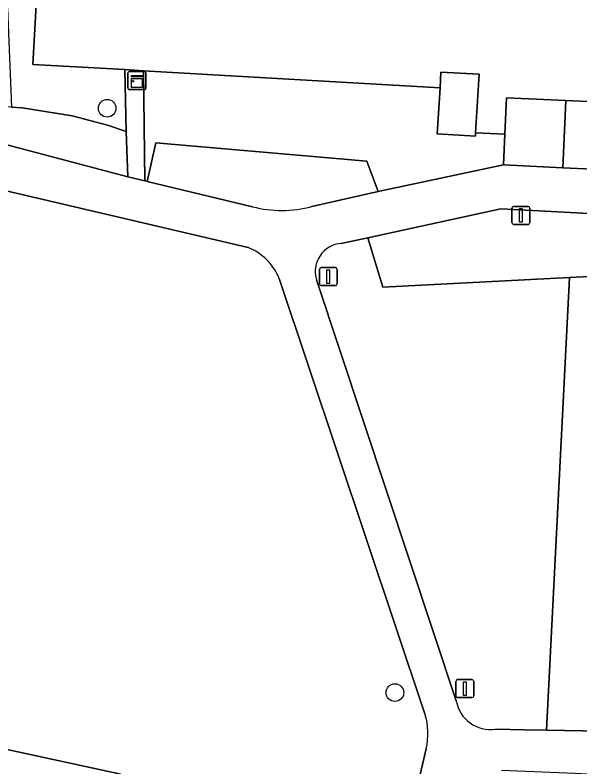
# Model space of a CAD drawing. Extents: x 162989 to 165008, y 383432 to 384338.
# Drawn here: x 164589.06 to 164620.4, y 383681.33 to 383723.08 of the extents above; entities that cross this region are included whole.
import ezdxf

# ---------------------------------------------------------------- set-up
doc = ezdxf.new("R2010")
doc.units = 0
for name, color, linetype in [('IMGEO_Boom', 7, 'Continuous'), ('IMGEO_Erf', 7, 'Continuous'), ('IMGEO_Groenvoorziening', 7, 'Continuous'), ('IMGEO_Kast', 7, 'Continuous'), ('IMGEO_Lichtmast', 7, 'Continuous'), ('IMGEO_Pand', 7, 'Continuous'), ('IMGEO_Voetpad_gesloten', 7, 'Continuous'), ('IMGEO_Voetpad_open', 7, 'Continuous')]:
    doc.layers.add(name, color=color, linetype=linetype)

msp = doc.modelspace()

# ---------------------------------------------------------------- linework, layer by layer
at = {"layer": 'IMGEO_Boom'}
for centre in [(164594.172, 383717.903), (164610.135, 383685.46)]:
    msp.add_circle(centre, 0.489, dxfattribs=at)
at = {"layer": 'IMGEO_Erf'}
msp.add_lwpolyline([(164590.596, 383730.23), (164590.054, 383720.341), (164595.148, 383720.047), (164596.196, 383719.987), (164612.639, 383719.038), (164612.692, 383719.916), (164614.809, 383719.789), (164614.614, 383716.547), (164616.238, 383716.459), (164616.333, 383718.491), (164619.625, 383718.338), (164622.917, 383718.185), (164622.743, 383714.449), (164625.142, 383714.29), (164625.317, 383718.047), (164628.665, 383717.891), (164632.016, 383717.735), (164631.921, 383715.693), (164644.502, 383715.016), (164645.488, 383730.72)], dxfattribs=at)
at = {"layer": 'IMGEO_Groenvoorziening'}
for points in [[(164590.054, 383720.341), (164590.596, 383730.23), (164591.091, 383740.882), (164589.521, 383740.982), (164589.822, 383747.859), (164588.442, 383747.937), (164586.127, 383747.516), (164587.335, 383742.604), (164588.205, 383736.949), (164588.356, 383730.329), (164588.856, 383717.967), (164589.451, 383717.936), (164592.226, 383717.487), (164594.193, 383716.97), (164595.231, 383716.621), (164595.148, 383720.047)], [(164616.238, 383716.459), (164614.614, 383716.547), (164614.602, 383716.348), (164612.485, 383716.475), (164612.639, 383719.038), (164596.196, 383719.987), (164596.253, 383713.879), (164596.393, 383713.846), (164596.866, 383715.98), (164608.585, 383714.972), (164609.202, 383713.282), (164616.159, 383714.755)], [(164625.463, 383711.813), (164616.019, 383712.316), (164608.631, 383710.717), (164609.471, 383707.975), (164619.819, 383708.509), (164625.323, 383708.793), (164625.381, 383709.92)], [(164624.84, 383702.639), (164625.003, 383702.631), (164625.323, 383708.793), (164619.819, 383708.509), (164618.54, 383683.367), (164621.548, 383683.327), (164622.177, 383693.233), (164622.532, 383700.08), (164624.701, 383699.968)], [(164579.298, 383684.315), (164573.771, 383658.849), (164589.407, 383655.456), (164594.934, 383680.922)], [(164594.934, 383680.922), (164589.407, 383655.456), (164573.771, 383658.849), (164579.298, 383684.315)]]:
    msp.add_lwpolyline(points, close=True, dxfattribs=at)
for points in [[(164585.522, 383716.695), (164595.326, 383714.104), (164595.231, 383716.621), (164594.193, 383716.97), (164592.226, 383717.487), (164589.451, 383717.936), (164588.856, 383717.967), (164586.85, 383718.072), (164586.484, 383724.711), (164586.357, 383730.266), (164586.377, 383734.916), (164586.208, 383736.773), (164585.874, 383739.362)], [(164608.585, 383714.972), (164596.866, 383715.98), (164596.393, 383713.846), (164602.228, 383712.434)], [(164605.53, 383712.444), (164609.202, 383713.282), (164608.585, 383714.972)], [(164601.988, 383710.168), (164584.449, 383714.276)], [(164619.819, 383708.509), (164609.471, 383707.975), (164608.631, 383710.717), (164607.154, 383710.397)], [(164615.719, 383683.436), (164617.325, 383683.389), (164618.54, 383683.367), (164619.819, 383708.509)], [(164611.801, 383684.274), (164603.712, 383708.45)], [(164605.788, 383708.379), (164613.54, 383685.01)], [(164605.586, 383658.083), (164607.508, 383663.707), (164611.869, 383682.336)]]:
    msp.add_lwpolyline(points, dxfattribs=at)
for centre, radius, start, end in [((164603.859, 383718.931), 6.699, 255.9055, 284.4415), ((164600.884, 383707.336), 3.04, 21.5033, 68.6965), ((164607.267, 383708.849), 1.552, 94.1625, 197.6487), ((164615.419, 383685.316), 1.904, 189.248, 279.0671), ((164608.372, 383683.183), 3.598, 346.3776, 17.6415)]:
    msp.add_arc(centre, radius, start, end, dxfattribs=at)
at = {"layer": 'IMGEO_Kast'}
for p, q in [((164595.323, 383719.013), (164595.323, 383719.854)), ((164595.323, 383719.854), (164595.323, 383719.013)), ((164595.398, 383719.938), (164596.239, 383719.938)), ((164596.239, 383719.938), (164595.398, 383719.938)), ((164596.323, 383719.863), (164596.323, 383719.022)), ((164596.323, 383719.022), (164596.323, 383719.863)), ((164596.248, 383718.938), (164595.407, 383718.938)), ((164595.407, 383718.938), (164596.248, 383718.938))]:
    msp.add_line(p, q, dxfattribs=at)
for points in [[(164595.518, 383719.728), (164596.118, 383719.728), (164596.118, 383719.643), (164595.518, 383719.643), (164595.518, 383719.728)], [(164595.518, 383719.553), (164596.118, 383719.553), (164596.118, 383719.064), (164595.518, 383719.064), (164595.518, 383719.553)]]:
    msp.add_lwpolyline(points, dxfattribs=at)
msp.add_circle((164595.602, 383719.402), 0.0377, dxfattribs=at)
for centre, start, end in [((164595.401, 383719.86), 92.4484, 184.2845), ((164595.401, 383719.86), 92.4484, 184.2845), ((164596.245, 383719.86), 2.4484, 94.2845), ((164596.245, 383719.86), 2.4484, 94.2845), ((164595.401, 383719.016), 182.4484, 274.2845), ((164595.401, 383719.016), 182.4484, 274.2845), ((164596.245, 383719.016), 272.4484, 4.2845), ((164596.245, 383719.016), 272.4484, 4.2845)]:
    msp.add_arc(centre, 0.0779, start, end, dxfattribs=at)
at = {"layer": 'IMGEO_Lichtmast'}
for p, q in [((164616.631, 383711.557), (164616.631, 383712.357)), ((164616.631, 383712.357), (164616.631, 383711.557)), ((164616.731, 383712.457), (164617.521, 383712.457)), ((164617.521, 383712.457), (164616.731, 383712.457)), ((164617.621, 383712.357), (164617.621, 383711.557)), ((164617.621, 383711.557), (164617.621, 383712.357)), ((164617.521, 383711.457), (164616.731, 383711.457)), ((164616.731, 383711.457), (164617.521, 383711.457)), ((164605.944, 383708.155), (164605.944, 383708.955)), ((164605.944, 383708.955), (164605.944, 383708.155)), ((164606.044, 383709.055), (164606.834, 383709.055)), ((164606.834, 383709.055), (164606.044, 383709.055)), ((164606.934, 383708.955), (164606.934, 383708.155)), ((164606.934, 383708.155), (164606.934, 383708.955)), ((164606.834, 383708.055), (164606.044, 383708.055)), ((164606.044, 383708.055), (164606.834, 383708.055)), ((164613.516, 383685.28), (164613.516, 383686.08)), ((164613.516, 383686.08), (164613.516, 383685.28)), ((164613.616, 383686.18), (164614.406, 383686.18)), ((164614.406, 383686.18), (164613.616, 383686.18)), ((164614.506, 383686.08), (164614.506, 383685.28)), ((164614.506, 383685.28), (164614.506, 383686.08)), ((164614.406, 383685.18), (164613.616, 383685.18)), ((164613.616, 383685.18), (164614.406, 383685.18))]:
    msp.add_line(p, q, dxfattribs=at)
for points in [[(164617.051, 383712.332), (164617.201, 383712.332), (164617.201, 383711.582), (164617.051, 383711.582), (164617.051, 383712.332)], [(164606.364, 383708.93), (164606.514, 383708.93), (164606.514, 383708.18), (164606.364, 383708.18), (164606.364, 383708.93)], [(164613.936, 383686.055), (164614.086, 383686.055), (164614.086, 383685.305), (164613.936, 383685.305), (164613.936, 383686.055)]]:
    msp.add_lwpolyline(points, dxfattribs=at)
for centre, start, end in [((164616.731, 383712.357), 90, 180), ((164616.731, 383712.357), 90, 180), ((164617.521, 383712.357), 0, 90), ((164617.521, 383712.357), 360, 90), ((164616.731, 383711.557), 180, 270), ((164616.731, 383711.557), 180, 270), ((164617.521, 383711.557), 270, 0), ((164617.521, 383711.557), 270, 0), ((164606.044, 383708.955), 90, 180), ((164606.044, 383708.955), 90, 180), ((164606.834, 383708.955), 0, 90), ((164606.834, 383708.955), 360, 90), ((164606.044, 383708.155), 180, 270), ((164606.044, 383708.155), 180, 270), ((164606.834, 383708.155), 270, 0), ((164606.834, 383708.155), 270, 0), ((164613.616, 383686.08), 90, 180), ((164613.616, 383686.08), 90, 180), ((164614.406, 383686.08), 0, 90), ((164614.406, 383686.08), 360, 90), ((164613.616, 383685.28), 180, 270), ((164613.616, 383685.28), 180, 270), ((164614.406, 383685.28), 270, 0), ((164614.406, 383685.28), 270, 0)]:
    msp.add_arc(centre, 0.1, start, end, dxfattribs=at)
at = {"layer": 'IMGEO_Pand'}
for points in [[(164614.809, 383719.789), (164612.692, 383719.916), (164612.639, 383719.038), (164612.485, 383716.475), (164614.602, 383716.348), (164614.614, 383716.547)], [(164619.625, 383718.338), (164616.333, 383718.491), (164616.238, 383716.459), (164616.159, 383714.755), (164619.452, 383714.602)], [(164619.625, 383718.338), (164619.452, 383714.602), (164622.743, 383714.449), (164622.917, 383718.185)]]:
    msp.add_lwpolyline(points, close=True, dxfattribs=at)
at = {"layer": 'IMGEO_Voetpad_gesloten'}
for points in [[(164602.228, 383712.434), (164596.393, 383713.846), (164596.253, 383713.879), (164595.326, 383714.104), (164585.522, 383716.695)], [(164607.154, 383710.397), (164608.631, 383710.717), (164616.019, 383712.316), (164625.463, 383711.813), (164628.38, 383711.683), (164628.49, 383714.134), (164625.142, 383714.29), (164622.743, 383714.449), (164619.452, 383714.602), (164616.159, 383714.755), (164609.202, 383713.282), (164605.53, 383712.444)], [(164584.449, 383714.276), (164601.988, 383710.168)], [(164603.712, 383708.45), (164611.801, 383684.274)], [(164613.54, 383685.01), (164605.788, 383708.379)], [(164616.052, 383681.156), (164620.125, 383680.978), (164621.885, 383680.903), (164622.046, 383683.304), (164621.548, 383683.327), (164618.54, 383683.367), (164617.325, 383683.389), (164615.719, 383683.436)], [(164611.869, 383682.336), (164607.508, 383663.707), (164605.586, 383658.083)]]:
    msp.add_lwpolyline(points, dxfattribs=at)
for centre, radius, start, end in [((164603.859, 383718.931), 6.699, 255.9055, 284.4415), ((164600.884, 383707.336), 3.04, 21.5033, 68.6965), ((164607.267, 383708.849), 1.552, 94.1625, 197.6487), ((164615.419, 383685.316), 1.904, 189.248, 279.0671), ((164608.372, 383683.183), 3.598, 346.3776, 17.6415)]:
    msp.add_arc(centre, radius, start, end, dxfattribs=at)
at = {"layer": 'IMGEO_Voetpad_open'}
msp.add_lwpolyline([(164596.196, 383719.987), (164595.148, 383720.047), (164595.231, 383716.621), (164595.326, 383714.104), (164596.253, 383713.879)], close=True, dxfattribs=at)

doc.saveas('drawing.dxf')
